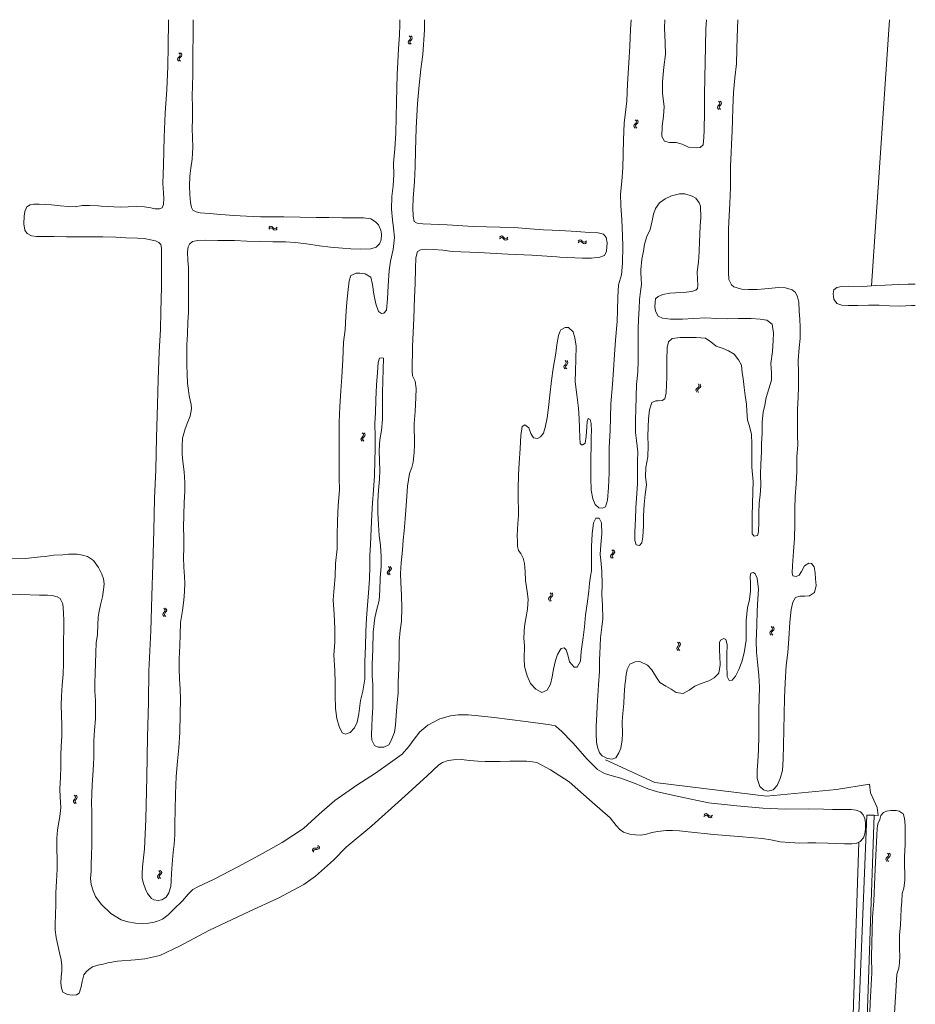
# Model space of a CAD drawing. Header units: metres. Extents: x 189705 to 199106, y 581686 to 588448.
# Tile 555 of 555: x 198838 to 199106, y 588153 to 588448. Entities that reach past the tile are written whole.
import ezdxf

# ---------------------------------------------------------------- set-up
doc = ezdxf.new("R2010")
doc.units = ezdxf.units.M
doc.layers.add('B-WA-OG-GBKN-G', color=7, linetype='Continuous', lineweight=18)

msp = doc.modelspace()

# ---------------------------------------------------------------- linework, layer by layer
at = {"layer": 'B-WA-OG-GBKN-G'}
for p, q in [((198954.523, 588441.409), (198954.626, 588441.732)), ((198954.638, 588441.103), (198954.523, 588441.409)), ((198954.626, 588441.732), (198954.882, 588442.047)), ((198954.91, 588440.799), (198954.638, 588441.103)), ((198955.127, 588442.993), (198954.855, 588443.299)), ((198954.882, 588442.047), (198955.139, 588442.364)), ((198955.023, 588441.422), (198955.122, 588441.733)), ((198955.137, 588441.114), (198955.023, 588441.422)), ((198955.122, 588441.733), (198955.379, 588442.058)), ((198955.242, 588442.677), (198955.127, 588442.993)), ((198955.407, 588440.808), (198955.137, 588441.114)), ((198955.139, 588442.364), (198955.242, 588442.677)), ((198955.623, 588443.002), (198955.352, 588443.308)), ((198955.379, 588442.058), (198955.638, 588442.373)), ((198955.741, 588442.686), (198955.623, 588443.002)), ((198955.638, 588442.373), (198955.741, 588442.686)), ((198886.055, 588437.914), (198885.787, 588438.223)), ((198886.552, 588437.917), (198886.284, 588438.226)), ((198885.432, 588436.337), (198885.539, 588436.658)), ((198885.544, 588436.03), (198885.432, 588436.337)), ((198885.539, 588436.658), (198885.8, 588436.971)), ((198885.812, 588435.723), (198885.544, 588436.03)), ((198885.8, 588436.971), (198886.06, 588437.285)), ((198885.933, 588436.344), (198886.035, 588436.654)), ((198886.043, 588436.035), (198885.933, 588436.344)), ((198886.035, 588436.654), (198886.296, 588436.976)), ((198886.309, 588435.726), (198886.043, 588436.035)), ((198886.167, 588437.597), (198886.055, 588437.914)), ((198886.06, 588437.285), (198886.167, 588437.597)), ((198886.296, 588436.976), (198886.559, 588437.288)), ((198886.665, 588437.6), (198886.552, 588437.917)), ((198886.559, 588437.288), (198886.665, 588437.6)), ((199047.82, 588423.505), (199047.55, 588423.811)), ((199047.934, 588423.188), (199047.82, 588423.505)), ((199048.317, 588423.511), (199048.047, 588423.818)), ((199048.433, 588423.194), (199048.317, 588423.511)), ((199047.208, 588421.923), (199047.313, 588422.245)), ((199047.322, 588421.617), (199047.208, 588421.923)), ((199047.313, 588422.245), (199047.571, 588422.56)), ((199047.593, 588421.312), (199047.322, 588421.617)), ((199047.571, 588422.56), (199047.83, 588422.876)), ((199047.709, 588421.934), (199047.809, 588422.244)), ((199047.821, 588421.625), (199047.709, 588421.934)), ((199047.809, 588422.244), (199048.068, 588422.568)), ((199048.089, 588421.318), (199047.821, 588421.625)), ((199047.83, 588422.876), (199047.934, 588423.188)), ((199048.068, 588422.568), (199048.328, 588422.882)), ((199048.328, 588422.882), (199048.433, 588423.194)), ((199022.799, 588417.918), (199022.533, 588418.229)), ((199022.909, 588417.6), (199022.799, 588417.918)), ((199022.8, 588417.289), (199022.909, 588417.6)), ((199023.296, 588417.919), (199023.029, 588418.229)), ((199023.407, 588417.6), (199023.296, 588417.919)), ((199023.299, 588417.29), (199023.407, 588417.6)), ((199022.166, 588416.345), (199022.275, 588416.666)), ((199022.276, 588416.037), (199022.166, 588416.345)), ((199022.275, 588416.666), (199022.538, 588416.977)), ((199022.543, 588415.729), (199022.276, 588416.037)), ((199022.538, 588416.977), (199022.8, 588417.289)), ((199022.667, 588416.349), (199022.771, 588416.658)), ((199022.775, 588416.039), (199022.667, 588416.349)), ((199022.771, 588416.658), (199023.034, 588416.979)), ((199023.039, 588415.729), (199022.775, 588416.039)), ((199023.034, 588416.979), (199023.299, 588417.29)), ((198912.734, 588385.974), (198913.041, 588386.241)), ((198912.736, 588385.477), (198913.045, 588385.742)), ((198913.041, 588386.241), (198913.349, 588386.352)), ((198913.045, 588385.742), (198913.355, 588385.851)), ((198913.349, 588386.352), (198913.67, 588386.244)), ((198913.355, 588385.851), (198913.664, 588385.748)), ((198913.664, 588385.748), (198913.985, 588385.486)), ((198913.67, 588386.244), (198913.982, 588385.982)), ((198913.982, 588385.982), (198914.295, 588385.721)), ((198913.985, 588385.486), (198914.297, 588385.222)), ((198914.295, 588385.721), (198914.606, 588385.613)), ((198914.297, 588385.222), (198914.608, 588385.115)), ((198914.606, 588385.613), (198914.924, 588385.724)), ((198914.608, 588385.115), (198914.926, 588385.227)), ((198914.924, 588385.724), (198915.234, 588385.991)), ((198914.926, 588385.227), (198915.235, 588385.494)), ((198981.848, 588383.018), (198982.154, 588383.288)), ((198981.854, 588382.522), (198982.161, 588382.789)), ((198982.154, 588383.288), (198982.461, 588383.402)), ((198982.161, 588382.789), (198982.47, 588382.901)), ((198982.461, 588383.402), (198982.783, 588383.296)), ((198982.47, 588382.901), (198982.78, 588382.8)), ((198982.78, 588382.8), (198983.104, 588382.54)), ((198982.783, 588383.296), (198983.096, 588383.037)), ((198983.096, 588383.037), (198983.412, 588382.778)), ((198983.104, 588382.54), (198983.417, 588382.279)), ((198983.412, 588382.778), (198983.724, 588382.673)), ((198983.417, 588382.279), (198983.729, 588382.174)), ((198983.724, 588382.673), (198984.041, 588382.786)), ((198983.729, 588382.174), (198984.046, 588382.29)), ((198984.041, 588382.786), (198984.348, 588383.056)), ((198984.046, 588382.29), (198984.354, 588382.559)), ((199005.425, 588381.832), (199005.721, 588382.112)), ((199005.721, 588382.112), (199006.024, 588382.235)), ((199006.024, 588382.235), (199006.35, 588382.14)), ((199006.35, 588382.14), (199006.671, 588381.891)), ((199007.623, 588381.67), (199007.922, 588381.95)), ((199005.446, 588381.336), (199005.745, 588381.613)), ((199005.745, 588381.613), (199006.05, 588381.735)), ((199006.05, 588381.735), (199006.363, 588381.644)), ((199006.363, 588381.644), (199006.695, 588381.395)), ((199006.671, 588381.891), (199006.995, 588381.642)), ((199006.695, 588381.395), (199007.017, 588381.144)), ((199006.995, 588381.642), (199007.31, 588381.547)), ((199007.017, 588381.144), (199007.332, 588381.049)), ((199007.31, 588381.547), (199007.623, 588381.67)), ((199007.332, 588381.049), (199007.645, 588381.174)), ((199007.645, 588381.174), (199007.943, 588381.454)), ((199001.275, 588344.535), (199001.168, 588344.224)), ((199001.168, 588344.224), (199001.28, 588343.906)), ((199001.539, 588344.847), (199001.275, 588344.535)), ((199001.28, 588343.906), (199001.547, 588343.597)), ((199001.531, 588346.097), (199001.796, 588345.787)), ((199001.801, 588345.168), (199001.539, 588344.847)), ((199001.774, 588344.537), (199001.667, 588344.226)), ((199001.667, 588344.226), (199001.777, 588343.908)), ((199002.036, 588344.85), (199001.774, 588344.537)), ((199001.777, 588343.908), (199002.044, 588343.598)), ((199001.796, 588345.787), (199001.905, 588345.477)), ((199001.905, 588345.477), (199001.801, 588345.168)), ((199002.027, 588346.098), (199002.295, 588345.79)), ((199002.298, 588345.162), (199002.036, 588344.85)), ((199002.295, 588345.79), (199002.406, 588345.483)), ((199002.406, 588345.483), (199002.298, 588345.162)), ((199041.227, 588337.88), (199040.915, 588337.617)), ((199041.54, 588338.152), (199041.227, 588337.88)), ((199041.717, 588337.799), (199041.406, 588337.534)), ((199041.43, 588339.113), (199041.639, 588338.763)), ((199041.694, 588338.44), (199041.54, 588338.152)), ((199041.639, 588338.763), (199041.694, 588338.44)), ((199042.028, 588338.062), (199041.717, 588337.799)), ((199041.919, 588339.031), (199042.131, 588338.683)), ((199042.188, 588338.36), (199042.028, 588338.062)), ((199042.131, 588338.683), (199042.188, 588338.36)), ((199040.915, 588337.617), (199040.756, 588337.329)), ((199040.756, 588337.329), (199040.813, 588336.996)), ((199040.813, 588336.996), (199041.024, 588336.646)), ((199041.406, 588337.534), (199041.248, 588337.246)), ((199041.248, 588337.246), (199041.303, 588336.914)), ((199041.303, 588336.914), (199041.514, 588336.564)), ((198940.745, 588323.186), (198940.482, 588322.875)), ((198940.738, 588324.436), (198941.003, 588324.126)), ((198941.008, 588323.507), (198940.745, 588323.186)), ((198941.242, 588323.189), (198940.98, 588322.876)), ((198941.003, 588324.126), (198941.111, 588323.816)), ((198941.111, 588323.816), (198941.008, 588323.507)), ((198941.234, 588324.437), (198941.501, 588324.129)), ((198941.504, 588323.5), (198941.242, 588323.189)), ((198941.501, 588324.129), (198941.612, 588323.821)), ((198941.612, 588323.821), (198941.504, 588323.5)), ((198940.482, 588322.875), (198940.374, 588322.563)), ((198940.374, 588322.563), (198940.486, 588322.245)), ((198940.486, 588322.245), (198940.753, 588321.936)), ((198940.98, 588322.876), (198940.873, 588322.565)), ((198940.873, 588322.565), (198940.983, 588322.247)), ((198940.983, 588322.247), (198941.25, 588321.937)), ((199015.117, 588287.502), (199015.237, 588287.819)), ((199015.237, 588287.819), (199015.51, 588288.12)), ((199015.51, 588288.12), (199015.783, 588288.424)), ((199015.803, 588289.053), (199015.548, 588289.372)), ((199015.618, 588287.489), (199015.733, 588287.794)), ((199015.733, 588287.794), (199016.006, 588288.106)), ((199015.783, 588288.424), (199015.902, 588288.731)), ((199015.902, 588288.731), (199015.803, 588289.053)), ((199016.006, 588288.106), (199016.281, 588288.407)), ((199016.299, 588289.036), (199016.044, 588289.355)), ((199016.281, 588288.407), (199016.4, 588288.714)), ((199016.4, 588288.714), (199016.299, 588289.036)), ((199015.217, 588287.19), (199015.117, 588287.502)), ((199015.472, 588286.873), (199015.217, 588287.19)), ((199015.715, 588287.175), (199015.618, 588287.489)), ((199015.969, 588286.856), (199015.715, 588287.175)), ((198948.267, 588282.524), (198948.37, 588282.847)), ((198948.383, 588282.218), (198948.267, 588282.524)), ((198948.37, 588282.847), (198948.626, 588283.163)), ((198948.655, 588281.915), (198948.383, 588282.218)), ((198948.869, 588284.109), (198948.597, 588284.414)), ((198948.626, 588283.163), (198948.883, 588283.48)), ((198948.768, 588282.538), (198948.866, 588282.849)), ((198948.881, 588282.23), (198948.768, 588282.538)), ((198948.866, 588282.849), (198949.123, 588283.174)), ((198948.985, 588283.793), (198948.869, 588284.109)), ((198949.152, 588281.925), (198948.881, 588282.23)), ((198948.883, 588283.48), (198948.985, 588283.793)), ((198949.366, 588284.119), (198949.094, 588284.424)), ((198949.123, 588283.174), (198949.381, 588283.49)), ((198949.484, 588283.803), (198949.366, 588284.119)), ((198949.381, 588283.49), (198949.484, 588283.803)), ((198997.27, 588276.225), (198997.021, 588276.55)), ((198997.237, 588275.597), (198997.362, 588275.902)), ((198997.362, 588275.902), (198997.27, 588276.225)), ((198997.766, 588276.199), (198997.517, 588276.523)), ((198997.735, 588275.57), (198997.86, 588275.875)), ((198997.86, 588275.875), (198997.766, 588276.199)), ((198996.552, 588274.689), (198996.678, 588275.003)), ((198996.646, 588274.375), (198996.552, 588274.689)), ((198996.895, 588274.053), (198996.646, 588274.375)), ((198996.678, 588275.003), (198996.958, 588275.299)), ((198996.958, 588275.299), (198997.237, 588275.597)), ((198997.053, 588274.666), (198997.174, 588274.968)), ((198997.144, 588274.35), (198997.053, 588274.666)), ((198997.391, 588274.026), (198997.144, 588274.35)), ((198997.174, 588274.968), (198997.454, 588275.274)), ((198997.454, 588275.274), (198997.735, 588275.57)), ((198880.964, 588270.031), (198881.063, 588270.355)), ((198881.082, 588269.726), (198880.964, 588270.031)), ((198881.063, 588270.355), (198881.317, 588270.673)), ((198881.552, 588271.621), (198881.277, 588271.924)), ((198881.317, 588270.673), (198881.571, 588270.993)), ((198881.464, 588270.049), (198881.56, 588270.361)), ((198881.581, 588269.742), (198881.464, 588270.049)), ((198881.67, 588271.306), (198881.552, 588271.621)), ((198881.56, 588270.361), (198881.814, 588270.689)), ((198881.571, 588270.993), (198881.67, 588271.306)), ((198882.048, 588271.635), (198881.774, 588271.938)), ((198881.814, 588270.689), (198882.069, 588271.007)), ((198882.169, 588271.32), (198882.048, 588271.635)), ((198882.069, 588271.007), (198882.169, 588271.32)), ((198881.357, 588269.425), (198881.082, 588269.726)), ((198881.854, 588269.439), (198881.581, 588269.742)), ((199062.915, 588264.505), (199063.024, 588264.826)), ((199063.025, 588264.197), (199062.915, 588264.505)), ((199063.024, 588264.826), (199063.287, 588265.137)), ((199063.292, 588263.889), (199063.025, 588264.197)), ((199063.548, 588266.078), (199063.282, 588266.389)), ((199063.287, 588265.137), (199063.549, 588265.449)), ((199063.416, 588264.509), (199063.52, 588264.818)), ((199063.524, 588264.199), (199063.416, 588264.509)), ((199063.52, 588264.818), (199063.783, 588265.139)), ((199063.788, 588263.889), (199063.524, 588264.199)), ((199063.658, 588265.76), (199063.548, 588266.078)), ((199063.549, 588265.449), (199063.658, 588265.76)), ((199064.045, 588266.079), (199063.778, 588266.389)), ((199063.783, 588265.139), (199064.048, 588265.45)), ((199064.156, 588265.76), (199064.045, 588266.079)), ((199064.048, 588265.45), (199064.156, 588265.76)), ((199035.499, 588261.444), (199035.205, 588261.728)), ((199035.638, 588261.138), (199035.499, 588261.444)), ((199035.559, 588260.818), (199035.638, 588261.138)), ((199035.993, 588261.491), (199035.699, 588261.775)), ((199036.134, 588261.184), (199035.993, 588261.491)), ((199036.056, 588260.865), (199036.134, 588261.184)), ((199035.016, 588259.819), (199035.095, 588260.148)), ((199035.155, 588259.522), (199035.016, 588259.819)), ((199035.095, 588260.148), (199035.327, 588260.482)), ((199035.449, 588259.24), (199035.155, 588259.522)), ((199035.327, 588260.482), (199035.559, 588260.818)), ((199035.515, 588259.87), (199035.589, 588260.187)), ((199035.651, 588259.571), (199035.515, 588259.87)), ((199035.589, 588260.187), (199035.821, 588260.531)), ((199035.943, 588259.287), (199035.651, 588259.571)), ((199035.821, 588260.531), (199036.056, 588260.865)), ((198854.189, 588214.012), (198854.285, 588214.337)), ((198854.31, 588213.708), (198854.189, 588214.012)), ((198854.285, 588214.337), (198854.536, 588214.657)), ((198854.761, 588215.608), (198854.483, 588215.908)), ((198854.536, 588214.657), (198854.786, 588214.98)), ((198854.689, 588214.035), (198854.781, 588214.348)), ((198854.809, 588213.729), (198854.689, 588214.035)), ((198854.883, 588215.294), (198854.761, 588215.608)), ((198854.781, 588214.348), (198855.032, 588214.678)), ((198854.786, 588214.98), (198854.883, 588215.294)), ((198855.257, 588215.627), (198854.979, 588215.927)), ((198855.032, 588214.678), (198855.285, 588214.999)), ((198855.381, 588215.313), (198855.257, 588215.627)), ((198855.285, 588214.999), (198855.381, 588215.313)), ((198854.588, 588213.41), (198854.31, 588213.708)), ((198855.085, 588213.429), (198854.809, 588213.729)), ((199043.134, 588209.573), (199043.459, 588209.818)), ((199043.164, 588210.069), (199043.488, 588210.316)), ((199043.459, 588209.818), (199043.776, 588209.906)), ((199043.488, 588210.316), (199043.802, 588210.407)), ((199043.776, 588209.906), (199044.078, 588209.784)), ((199043.802, 588210.407), (199044.116, 588210.278)), ((199044.078, 588209.784), (199044.382, 588209.501)), ((199044.116, 588210.278), (199044.41, 588209.997)), ((199044.382, 588209.501), (199044.676, 588209.218)), ((199044.41, 588209.997), (199044.706, 588209.716)), ((199044.676, 588209.218), (199044.979, 588209.091)), ((199044.706, 588209.716), (199045.01, 588209.589)), ((199044.979, 588209.091), (199045.304, 588209.183)), ((199045.01, 588209.589), (199045.334, 588209.679)), ((199045.304, 588209.183), (199045.63, 588209.43)), ((199045.334, 588209.679), (199045.66, 588209.926)), ((198925.809, 588199.174), (198925.844, 588199.58)), ((198925.844, 588199.58), (198925.989, 588199.873)), ((198925.989, 588199.873), (198926.295, 588200.019)), ((198926.155, 588198.818), (198926.193, 588199.223)), ((198926.193, 588199.223), (198926.34, 588199.517)), ((198926.295, 588200.019), (198926.701, 588200.047)), ((198926.34, 588199.517), (198926.635, 588199.657)), ((198926.635, 588199.657), (198927.048, 588199.691)), ((198926.701, 588200.047), (198927.108, 588200.076)), ((198927.048, 588199.691), (198927.455, 588199.718)), ((198927.108, 588200.076), (198927.407, 588200.214)), ((198927.407, 588200.214), (198927.559, 588200.515)), ((198927.455, 588199.718), (198927.754, 588199.857)), ((198927.559, 588200.515), (198927.596, 588200.922)), ((198927.754, 588199.857), (198927.905, 588200.158)), ((198927.905, 588200.158), (198927.942, 588200.565)), ((199097.763, 588197.042), (199097.628, 588196.742)), ((199097.628, 588196.742), (199097.712, 588196.415)), ((199097.712, 588196.415), (199097.95, 588196.083)), ((199098.053, 588197.329), (199097.763, 588197.042)), ((199098.343, 588197.626), (199098.053, 588197.329)), ((199098.26, 588196.999), (199098.125, 588196.699)), ((199098.125, 588196.699), (199098.206, 588196.372)), ((199098.157, 588198.574), (199098.393, 588198.243)), ((199098.206, 588196.372), (199098.445, 588196.04)), ((199098.548, 588197.288), (199098.26, 588196.999)), ((199098.474, 588197.924), (199098.343, 588197.626)), ((199098.393, 588198.243), (199098.474, 588197.924)), ((199098.837, 588197.575), (199098.548, 588197.288)), ((199098.651, 588198.532), (199098.89, 588198.201)), ((199098.973, 588197.885), (199098.837, 588197.575)), ((199098.89, 588198.201), (199098.973, 588197.885)), ((198880.054, 588193.097), (198879.782, 588193.402)), ((198880.551, 588193.107), (198880.279, 588193.412)), ((198879.454, 588191.511), (198879.556, 588191.834)), ((198879.57, 588191.205), (198879.454, 588191.511)), ((198879.556, 588191.834), (198879.812, 588192.15)), ((198879.843, 588190.903), (198879.57, 588191.205)), ((198879.812, 588192.15), (198880.069, 588192.468)), ((198879.955, 588191.525), (198880.053, 588191.836)), ((198880.069, 588191.218), (198879.955, 588191.525)), ((198880.053, 588191.836), (198880.309, 588192.162)), ((198880.171, 588192.781), (198880.054, 588193.097)), ((198880.069, 588192.468), (198880.171, 588192.781)), ((198880.339, 588190.913), (198880.069, 588191.218)), ((198880.309, 588192.162), (198880.567, 588192.478)), ((198880.669, 588192.791), (198880.551, 588193.107)), ((198880.567, 588192.478), (198880.669, 588192.791))]:
    msp.add_line(p, q, dxfattribs=at)
at = {"layer": 'B-WA-OG-GBKN-G', "flags": 128}
for points in [[(198882.732, 588448.172), (198882.715, 588447.596), (198882.643, 588440.372), (198882.535, 588434.109), (198882.161, 588427.306), (198881.664, 588420.187), (198881.391, 588413.023), (198881.211, 588404.659), (198880.99, 588399.067), (198881.179, 588396.295), (198881.347, 588394.619), (198881.231, 588392.796), (198880.769, 588391.799), (198880.027, 588391.486), (198878.719, 588391.497), (198877.406, 588391.837), (198875.525, 588392.147), (198872.98, 588392.196), (198870.634, 588392.108), (198868.243, 588391.982), (198866.278, 588392.112), (198864.32, 588392.248)], [(198946.383, 588382.25), (198946.48, 588383.925), (198946.343, 588385.111), (198945.634, 588386.712), (198944.729, 588387.669), (198943.301, 588388.5), (198941.092, 588388.792), (198937.845, 588388.868), (198934.835, 588388.854), (198930.782, 588388.908), (198926.942, 588388.974), (198922.187, 588389.038), (198917.302, 588389.108), (198913.52, 588389.09), (198910.304, 588389.134), (198906.117, 588389.331), (198902.277, 588389.519), (198898.373, 588389.856), (198894.849, 588390.147), (198892.234, 588390.331), (198890.978, 588390.593), (198890.014, 588391.093), (198889.546, 588391.92), (198889.262, 588393.448), (198889.059, 588395.865), (198889.036, 588398.43), (198889.131, 588401.304), (198889.437, 588403.732), (198889.827, 588406.405), (198889.95, 588409.961), (198889.909, 588412.797), (198889.791, 588415.549), (198889.854, 588418.455), (198889.854, 588421.98), (198889.841, 588425.376), (198889.879, 588428.391), (198889.975, 588431.735), (198890.027, 588435.079), (198890.029, 588439.03), (198890.075, 588442.677), (198890.09, 588446.711), (198890.121, 588448.172)], [(198944.841, 588363.066), (198945.58, 588360.782), (198946.512, 588360.218), (198947.228, 588360.286), (198948.043, 588361.192), (198948.372, 588364.58), (198948.509, 588368.452), (198948.861, 588373.013), (198949.233, 588375.866), (198950.039, 588379.349), (198950.394, 588382.989), (198950.076, 588385.709), (198949.776, 588388.211), (198949.537, 588391.446), (198949.597, 588395.177), (198949.989, 588398.404), (198950.266, 588401.741), (198950.17, 588405.215), (198950.482, 588409.473), (198950.771, 588414.227), (198950.899, 588418.938), (198950.981, 588423.603), (198951.125, 588427.668), (198951.186, 588431.74), (198951.406, 588435.484), (198951.628, 588439.504), (198951.934, 588443.646), (198952.003, 588446.603), (198951.976, 588448.172)], [(198959.399, 588448.172), (198959.401, 588445.113), (198958.897, 588437.781), (198958.313, 588433.344), (198957.811, 588428.525), (198957.32, 588423.076)], [(199021.359, 588448.172), (199021.102, 588445.225), (199020.916, 588440.29), (199020.658, 588435.233), (199020.267, 588428.913), (199020.074, 588423.887), (199019.59, 588420.461), (199019.268, 588417.156), (199019.037, 588412.208), (199018.949, 588407.872), (199018.844, 588403.774), (199018.525, 588399.78), (199018.131, 588395.934), (199018.201, 588392.487), (199018.501, 588388.187), (199018.76, 588383.579), (199018.793, 588380.267), (199018.741, 588375.279), (199018.406, 588371.73), (199017.583, 588368.782), (199017.324, 588365.097), (199017.231, 588361.199), (199017.115, 588357.777), (199016.675, 588352.199)], [(199034.853, 588411.368), (199032.843, 588411.434), (199031.304, 588411.768), (199030.511, 588413.234), (199030.593, 588416.295), (199030.972, 588419.232), (199031.228, 588422.13), (199030.708, 588426.037), (199030.747, 588429.569), (199031.125, 588433.943), (199031.648, 588437.736), (199031.526, 588441.274), (199031.279, 588445.779), (199031.469, 588448.172)], [(199043.947, 588448.172), (199043.708, 588445.403), (199043.592, 588440.171), (199043.49, 588435.461), (199043.44, 588430.764), (199043.343, 588425.744), (199043.336, 588420.48), (199043.252, 588415.196), (199043.14, 588412.902), (199042.919, 588410.693), (199041.962, 588409.943), (199040.795, 588409.838), (199038.56, 588409.949), (199036.63, 588410.891), (199034.853, 588411.368)], [(199071.642, 588360.83), (199071.556, 588363.543), (199071.163, 588365.13), (199070.536, 588366.473), (199069.624, 588367.224), (199067.545, 588367.857), (199065.4, 588367.923), (199062.628, 588367.656), (199059.076, 588367.361), (199056.473, 588367.332), (199054.366, 588367.475), (199052.139, 588368.173), (199051.387, 588368.717), (199050.562, 588370.312), (199050.467, 588372.478), (199050.488, 588374.572), (199050.485, 588377.298), (199050.494, 588381.351), (199050.53, 588385.501), (199050.667, 588389.437), (199050.913, 588393.096), (199051.054, 588397.955), (199051.118, 588401.273), (199051.13, 588404.373), (199051.345, 588408.296), (199051.4, 588410.899), (199051.64, 588414.816), (199051.723, 588418.07), (199051.769, 588421.711), (199051.955, 588426.317), (199052.39, 588430.736), (199052.857, 588434.968), (199053.009, 588439.24), (199053.139, 588442.951), (199053.268, 588448.035), (199053.276, 588448.172)], [(199093.308, 588368.451), (199098.717, 588448.172)], [(198957.32, 588423.076), (198956.885, 588415.661), (198956.693, 588409.024), (198956.642, 588404.095), (198956.438, 588399.739), (198956, 588394.753), (198955.931, 588391.828), (198956.038, 588389.379), (198956.296, 588387.715), (198957.247, 588387.19), (198958.955, 588387.067), (198966.183, 588386.737), (198973.979, 588386.282), (198982.007, 588386.013), (198986.285, 588385.913), (198991.078, 588385.585), (198995.021, 588385.235), (198997.688, 588385.109), (199000, 588384.989)], [(199024.995, 588378.851), (199025.351, 588380.938), (199026.069, 588383.261), (199027.037, 588385.294), (199027.607, 588387.908), (199027.983, 588389.955), (199028.659, 588391.577), (199029.838, 588393.364), (199031.48, 588394.524), (199033.455, 588395.438), (199035.803, 588396.009), (199037.446, 588396.041), (199039.621, 588395.324), (199040.676, 588394.759), (199041.702, 588393.364), (199042.065, 588392.312), (199042.174, 588388.845), (199042.024, 588386.583), (199041.891, 588383.845), (199041.78, 588381.751), (199041.684, 588378.697), (199041.537, 588375.521), (199041.146, 588372.642), (199041.253, 588370.431), (199041.343, 588368.614), (199041.23, 588367.661), (199040.667, 588367.134), (199039.513, 588366.81), (199037.03, 588366.452), (199034.614, 588366.384), (199032.873, 588366.23), (199030.855, 588365.844), (199029.416, 588365.302), (199028.652, 588364.538), (199028.386, 588362.284), (199028.581, 588360.872), (199029.451, 588359.412), (199030.738, 588358.737), (199033.082, 588358.47), (199036.736, 588358.508), (199039.978, 588358.728), (199043.729, 588358.9), (199047.034, 588358.72), (199050.069, 588358.541), (199053.4, 588358.631), (199057.286, 588358.649), (199059.998, 588358.49), (199062.001, 588358.212), (199063.556, 588356.969), (199063.965, 588354.319)], [(198856.871, 588392.476), (198854.718, 588392.136), (198852.617, 588392.241), (198850.356, 588392.404), (198847.638, 588392.718), (198845.944, 588392.853), (198843.921, 588392.912), (198842.336, 588392.931), (198841.285, 588392.768), (198840.251, 588392.076), (198839.698, 588390.757), (198839.409, 588389.34), (198839.31, 588387.066), (198839.651, 588385.176), (198840.382, 588384.123), (198841.603, 588383.442), (198843.168, 588383.191), (198845.056, 588383.197), (198848.446, 588383.216), (198852.171, 588383.189), (198855.966, 588383.117), (198859.439, 588383.129), (198863.073, 588383.096), (198866.881, 588383.004), (198869.903, 588382.877), (198873.382, 588382.728), (198875.457, 588382.591), (198878.85, 588381.947), (198879.828, 588381.421), (198880.38, 588380.846), (198880.639, 588379.698), (198880.598, 588377.417), (198880.557, 588368.131), (198880.374, 588360.76), (198880.27, 588355.418), (198879.941, 588348.731), (198879.613, 588340.374), (198879.456, 588332.971), (198879.147, 588323.003), (198878.911, 588313.351), (198878.486, 588304.885), (198878.287, 588295.059), (198877.991, 588285.027), (198877.723, 588275.665), (198877.4, 588265.105), (198876.826, 588253.192), (198876.687, 588243.765), (198876.389, 588233.308), (198876.195, 588221.368), (198875.864, 588208.778)], [(198864.32, 588392.248), (198862.554, 588392.351), (198861.659, 588392.445), (198858.991, 588392.494), (198856.871, 588392.476)], [(199000, 588384.989), (199005.065, 588384.727), (199008.769, 588384.487), (199011.41, 588384.296), (199013.065, 588383.955), (199013.796, 588382.947), (199014.125, 588381.341), (199013.987, 588378.854), (199013.305, 588377.504), (199011.924, 588377.013), (199009.448, 588376.732), (199006.761, 588376.704), (199000, 588377.053)], [(198887.573, 588307.01), (198887.634, 588309.568), (198887.408, 588312.758), (198887.04, 588315.833), (198886.79, 588318.07), (198886.825, 588320.487), (198886.938, 588322.89), (198887.696, 588325.651), (198888.477, 588327.704), (198889.192, 588329.402), (198889.562, 588331.656), (198889.489, 588332.887), (198888.9, 588335.493), (198888.648, 588337.079), (198888.443, 588339.181), (198888.28, 588342.12), (198888.239, 588344.672), (198888.186, 588347.862), (198888.23, 588350.832), (198888.364, 588354.008), (198888.533, 588357.552), (198888.654, 588360.58), (198888.698, 588363.763), (198888.693, 588367.655), (198888.688, 588371.206), (198888.659, 588373.913), (198888.513, 588376.059), (198888.413, 588378.63), (198888.638, 588380.112), (198889.002, 588380.954), (198889.849, 588381.699), (198891.506, 588382.06), (198893.749, 588382.096), (198897.486, 588382.082), (198902.493, 588382.05), (198906.185, 588381.856), (198910.012, 588381.731), (198913.936, 588381.646), (198917.777, 588381.631), (198920.637, 588381.453), (198924.083, 588381.059), (198927.921, 588380.484), (198931.257, 588380.001), (198934.826, 588379.697), (198937.339, 588379.572), (198940.374, 588379.476), (198943.377, 588379.581), (198944.899, 588380.007), (198945.954, 588381.066), (198946.383, 588382.25)], [(199000, 588377.053), (198999.088, 588377.1), (198991.602, 588377.657), (198984.425, 588377.981), (198975.547, 588378.414), (198967.745, 588378.747), (198964.949, 588379.119), (198962.005, 588379.355), (198959.654, 588379.48), (198958.165, 588379.273), (198957.286, 588378.768), (198956.789, 588376.894), (198956.693, 588373.679), (198956.592, 588369.117), (198956.454, 588364.936), (198956.205, 588358.725), (198955.831, 588350.252), (198955.674, 588343.042), (198955.849, 588341.489), (198956.616, 588339.958), (198956.872, 588337.67), (198956.765, 588335.067)], [(199023.428, 588349.827), (199023.414, 588352.837), (199023.476, 588355.575), (199023.539, 588358.513), (199023.757, 588361.528), (199023.871, 588364.382), (199024.163, 588366.72), (199024.39, 588368.84), (199024.287, 588370.631), (199024.23, 588372.371), (199024.246, 588373.286), (199024.567, 588376.43), (199024.995, 588378.851)], [(198940.913, 588247.045), (198940.277, 588244.238), (198939.727, 588240.329), (198939.254, 588237.83), (198938.41, 588236.075), (198937.116, 588234.707), (198935.786, 588234.222), (198934.756, 588234.542), (198933.823, 588236.459), (198933.168, 588238.885), (198932.703, 588241.883), (198932.647, 588245.904), (198932.636, 588249.532), (198932.508, 588253.231), (198932.28, 588257.807), (198932.521, 588261.737), (198932.575, 588265.797), (198932.295, 588270.102), (198932.054, 588274.395), (198932.351, 588278.022), (198932.596, 588281.449), (198932.74, 588285.315), (198933.207, 588289.721), (198933.248, 588293.671), (198933.355, 588298.033), (198933.502, 588302.71), (198933.919, 588307.323), (198933.888, 588310.912), (198933.791, 588314.308), (198933.825, 588318.258), (198933.854, 588322.369), (198933.861, 588327.512), (198934.053, 588332.292), (198934.387, 588337.034), (198934.609, 588341.221), (198934.892, 588346.253), (198935.138, 588351.568), (198935.629, 588355.336), (198935.883, 588359.479), (198936.118, 588363.557), (198936.506, 588367.389), (198936.877, 588369.978), (198937.36, 588371.549), (198938.896, 588372.22), (198940.076, 588372.286), (198941.634, 588372.068), (198943.28, 588371.024), (198943.864, 588368.869), (198944.227, 588365.949), (198944.841, 588363.066)], [(199106.475, 588362.558), (199105.376, 588362.525), (199101.922, 588362.416), (199098.771, 588362.467), (199095.621, 588362.653), (199092.457, 588362.697), (199089.26, 588362.548), (199086.309, 588362.572), (199084.454, 588362.721), (199082.993, 588363.178), (199082.037, 588364.451), (199081.85, 588366.075), (199082.093, 588367.221), (199082.927, 588367.946), (199084.391, 588368.25), (199086.537, 588368.319), (199090.706, 588368.284), (199093.308, 588368.451)], [(199093.308, 588368.451), (199094.677, 588368.539), (199097.487, 588368.651), (199101.438, 588368.9), (199104.286, 588368.922), (199106.475, 588368.917)], [(199066.959, 588230.919), (199067.028, 588235.449), (199067.181, 588240.075), (199067.29, 588245.043), (199067.494, 588249.54), (199067.797, 588254.713), (199068.25, 588258.649), (199068.537, 588262.778), (199068.845, 588267.694), (199069.234, 588271.533), (199069.751, 588273.767), (199070.568, 588275.117), (199071.91, 588275.499), (199073.367, 588275.519), (199074.817, 588275.649), (199076.277, 588276.597), (199076.73, 588278.728), (199076.595, 588280.7), (199076.512, 588282.518), (199076.139, 588284.266), (199075.369, 588285.255), (199074.538, 588285.399), (199073.298, 588284.579), (199072.344, 588282.901), (199071.702, 588281.782), (199070.799, 588281.393), (199069.775, 588281.648), (199069.617, 588282.473), (199069.677, 588284.729), (199069.996, 588288.948), (199070.23, 588292.756), (199070.343, 588297.092), (199070.399, 588301.725), (199070.51, 588305.417), (199070.788, 588309.185), (199070.951, 588312.832), (199071, 588317.368), (199071.264, 588320.731), (199071.146, 588323.664), (199071.14, 588326.937), (199071.124, 588331.39), (199071.37, 588335.101), (199071.511, 588338.258), (199071.43, 588342.376), (199071.387, 588346.113), (199071.626, 588349.85), (199071.979, 588352.703), (199071.973, 588356.202), (199071.891, 588358.393), (199071.642, 588360.83)], [(199016.675, 588352.199), (199016.337, 588347.94), (199016.068, 588343.295), (199015.722, 588338.921), (199015.275, 588333.149), (199015.111, 588329.013), (199015.058, 588325.095), (199014.787, 588320.089), (199014.79, 588315.662), (199014.7, 588312.434), (199014.561, 588308.04), (199014.231, 588304.246), (199013.656, 588302.244), (199012.74, 588301.906), (199011.599, 588301.942), (199010.585, 588302.971), (199009.805, 588304.669), (199009.3, 588307.242), (199009.204, 588310.889), (199009.247, 588313.86), (199009.298, 588316.946), (199009.311, 588320.439), (199009.342, 588323.429), (199009.399, 588324.852), (199009.35, 588327.185), (199009.045, 588328.404), (199008.473, 588328.697), (199008.135, 588327.88), (199008.044, 588326.198), (199007.84, 588323.363), (199007.53, 588321.328), (199006.871, 588320.841), (199006.49, 588320.875), (199006.066, 588321.205), (199005.977, 588323.023), (199005.897, 588325.826), (199005.734, 588328.778), (199005.533, 588331.801), (199005.078, 588335.83), (199004.558, 588339.711), (199004.667, 588342.965), (199004.796, 588346.412), (199004.805, 588350.349), (199004.479, 588352.864), (199003.964, 588354.683), (199002.597, 588355.938), (199001.508, 588356.007), (199000.236, 588355.283), (199000, 588354.72)], [(199000, 588354.72), (198999.54, 588353.623), (198999.104, 588350.783)], [(199045.171, 588351.665), (199043.635, 588352.753), (199040.8, 588352.977), (199038.5, 588352.985), (199036.006, 588352.975), (199033.614, 588352.662), (199032.554, 588351.668), (199032.167, 588349.949), (199031.991, 588346.076), (199031.972, 588341.218), (199031.858, 588336.43), (199031.451, 588334.621), (199030.611, 588334.102), (199029.38, 588334.049), (199028.742, 588333.981), (199027.548, 588333.502), (199026.78, 588331.372), (199026.563, 588328.608), (199026.286, 588323.564), (199026.378, 588320.496), (199026.352, 588317.268), (199025.708, 588314.023), (199025.666, 588311.323), (199025.895, 588308.873), (199025.568, 588305.949), (199025.267, 588302.96), (199025.022, 588299.552), (199025.075, 588296.575), (199024.863, 588293.334), (199024.482, 588291.512), (199023.86, 588290.651), (199022.849, 588290.893), (199022.468, 588292.216), (199022.433, 588294.781), (199022.608, 588298.646), (199022.744, 588302.016), (199022.998, 588306.242), (199023.235, 588309.225), (199023.204, 588312.962), (199023.248, 588315.933), (199023.349, 588318.768), (199022.891, 588322.114), (199022.591, 588324.532), (199022.663, 588328.34), (199022.753, 588331.568), (199022.87, 588335.176), (199022.917, 588338.958), (199023.304, 588342.559), (199023.44, 588346.07), (199023.428, 588349.827)], [(199063.965, 588354.319), (199063.885, 588352.064), (199063.667, 588348.81), (199063.195, 588345.158), (199063.404, 588342.432), (199063.363, 588340.164), (199062.613, 588337.634), (199061.758, 588334.976), (199061.389, 588332.742), (199060.897, 588330.61), (199060.635, 588327.77), (199060.597, 588324.413), (199060.371, 588321.101), (199060.382, 588318.736), (199060.175, 588315.096), (199060.118, 588312.016), (199060.215, 588308.729), (199059.939, 588305.741), (199059.673, 588303.493), (199059.603, 588300.258), (199059.541, 588297.752), (199059.498, 588294.755), (199059.172, 588293.719), (199058.165, 588293.465), (199057.627, 588294.221), (199057.558, 588296.509), (199057.635, 588299.821), (199057.706, 588303.101), (199057.797, 588306.722), (199057.841, 588309.911), (199057.49, 588314.114), (199057.455, 588316.608), (199057.497, 588319.398), (199057.44, 588321.151), (199057.431, 588323.896), (199056.777, 588326.476), (199056.23, 588328.25), (199056.021, 588330.951), (199055.88, 588333.04), (199055.497, 588335.657), (199055.216, 588338.043), (199054.904, 588340.686), (199054.576, 588342.362), (199054.417, 588344.67), (199053.534, 588346.349), (199052.2, 588348.023), (199050.471, 588349.035), (199048.888, 588349.692), (199046.764, 588350.357), (199045.171, 588351.665)], [(198999.104, 588350.783), (198998.804, 588348.336), (198997.93, 588343.732), (198997.478, 588340.157), (198996.958, 588335.681), (198996.558, 588332.009), (198996.198, 588328.892), (198995.575, 588326.059), (198995.021, 588324.334), (198994.172, 588323.216), (198993.23, 588322.788), (198992.025, 588322.973), (198991.289, 588324.264), (198990.696, 588325.916), (198989.475, 588326.816), (198988.707, 588326.375), (198988.226, 588323.657), (198988.069, 588319.727), (198987.789, 588315.359), (198987.589, 588311.925), (198987.488, 588307.447), (198987.507, 588304.174), (198987.588, 588301.731), (198987.555, 588299.695), (198987.397, 588297.26), (198987.216, 588293.671), (198987.235, 588291.893), (198987.261, 588290.346), (198987.573, 588289.223), (198988.265, 588288.261), (198988.924, 588286.899), (198989.349, 588285.305), (198989.54, 588282.882), (198989.671, 588280.188), (198990.175, 588276.951), (198990.501, 588274.578), (198990.245, 588271.654), (198989.796, 588268.859), (198989.407, 588266.54), (198989.181, 588263.068), (198989.365, 588260.567), (198989.318, 588256.714), (198989.38, 588254.413), (198990.143, 588251.62), (198991.133, 588249.412), (198992.789, 588247.64), (198994.602, 588246.699), (198996.158, 588247.363), (198997.118, 588249.151), (198997.649, 588251.411)], [(198946.042, 588277.357), (198946.171, 588280.817), (198946.398, 588284.554), (198946.46, 588287.402), (198946.222, 588290.702), (198945.833, 588293.7), (198945.588, 588296.846), (198945.447, 588300.609), (198945.44, 588303.825), (198945.608, 588307.31), (198945.943, 588310.602), (198945.991, 588313.186), (198945.905, 588315.918), (198945.802, 588319.224), (198946.065, 588322.304), (198946.533, 588325.163), (198946.785, 588328.539), (198946.811, 588332.044), (198946.815, 588336.413), (198946.938, 588339.963), (198947.035, 588343.423), (198947.099, 588346.812), (198946.539, 588346.911), (198945.9, 588346.772), (198945.515, 588345.53), (198945.317, 588342.553), (198945.026, 588338.81), (198944.796, 588334.313), (198944.685, 588330.467), (198944.525, 588327.368), (198944.624, 588323.102), (198944.669, 588319.474), (198944.534, 588316.181), (198944.413, 588311.607), (198944.12, 588307.31), (198943.847, 588303.515), (198943.602, 588300.004), (198943.418, 588295.694), (198943.207, 588291.016), (198942.988, 588287.692), (198942.982, 588284.522), (198942.929, 588280.636), (198942.675, 588276.545), (198942.358, 588272.835), (198942.059, 588268.892), (198941.863, 588264.821), (198941.738, 588260.594), (198941.52, 588255.903), (198941.481, 588250.626), (198940.913, 588247.045)], [(198956.765, 588335.067), (198956.582, 588330.866), (198956.323, 588327.194), (198956.364, 588320.963), (198956.329, 588318.585), (198955.995, 588315.68), (198955.615, 588314.045), (198954.932, 588312.243), (198954.292, 588308.437), (198954.011, 588303.992), (198953.591, 588298.632), (198953.301, 588295.115), (198953.064, 588292.248), (198952.815, 588289.304), (198952.446, 588285.536), (198952.266, 588282.308), (198952.314, 588279.595), (198952.557, 588275.722), (198952.626, 588271.926), (198952.495, 588268.021), (198952.124, 588265.226), (198951.796, 588262.018), (198951.787, 588258.01), (198951.72, 588253.951), (198951.517, 588249.808), (198951.491, 588246.432), (198951.197, 588243.63), (198950.944, 588239.745), (198950.708, 588236.923), (198950.371, 588234.753), (198949.453, 588232.308), (198948.739, 588231.035), (198947.255, 588230.344), (198945.489, 588230.274), (198944.389, 588230.748), (198943.583, 588232.356), (198943.505, 588234.012), (198943.637, 588236.531), (198943.705, 588239.064), (198943.923, 588242.137), (198943.969, 588245.745), (198943.878, 588249.045), (198943.74, 588251.655), (198943.772, 588255.083), (198943.886, 588259.632), (198944.054, 588264.774), (198944.554, 588269.044), (198945.15, 588271.619), (198945.856, 588274.246), (198946.042, 588277.357)], [(198875.864, 588208.778), (198875.508, 588199.822), (198874.959, 588194.489), (198874.765, 588192.511), (198874.823, 588190.977), (198875.197, 588189.429), (198875.816, 588187.758), (198876.455, 588186.448), (198877.61, 588185.019), (198878.311, 588184.54), (198879.599, 588184.412), (198880.663, 588184.589), (198881.974, 588185.415), (198882.81, 588186.713), (198883.352, 588188.567), (198883.475, 588190.261), (198883.599, 588192.458), (198883.751, 588195.28), (198884.094, 588198.887), (198884.373, 588201.251), (198884.603, 588204.034), (198884.649, 588207.533), (198884.721, 588211.354), (198884.772, 588216.296), (198884.953, 588221.528), (198885.422, 588226.095), (198885.811, 588230.063), (198886.079, 588234.644), (198886.229, 588240.172), (198886.311, 588244.657), (198886.188, 588247.808), (198885.973, 588250.754), (198885.868, 588253.68), (198885.945, 588256.747), (198886.147, 588260.741), (198886.159, 588263.982), (198886.25, 588267.642), (198886.883, 588271.216), (198887.275, 588274.34), (198887.523, 588276.904), (198887.584, 588279.365), (198887.52, 588281.363), (198887.306, 588284.16), (198887.246, 588287.215), (198887.276, 588289.921), (198887.295, 588293.317), (198887.241, 588296.011), (198887.256, 588299.916), (198887.431, 588303.588), (198887.573, 588307.01)], [(199000, 588259.237), (199000.349, 588259.816), (199001.284, 588260.07), (199001.862, 588259.456), (199002.32, 588257.972), (199002.892, 588255.805), (199004.303, 588254.272), (199005.109, 588254.282), (199006.108, 588256.025), (199006.383, 588258.923), (199006.954, 588263.181), (199007.327, 588266.356), (199007.682, 588269.925), (199008.165, 588273.209), (199008.604, 588276.997), (199008.852, 588279.373), (199009.118, 588281.492), (199009.446, 588283.154), (199009.422, 588286.949), (199009.422, 588290.384), (199009.649, 588294.211), (199010.049, 588297.489), (199010.769, 588298.865), (199011.729, 588298.842), (199012.439, 588297.435), (199012.575, 588294.212), (199012.26, 588290.927), (199012.036, 588288.015), (199012.197, 588286.32), (199012.552, 588283.039), (199012.678, 588278.927), (199012.506, 588276.022), (199012.77, 588272.676), (199012.807, 588268.752), (199012.52, 588266.265), (199012.153, 588263.058), (199011.948, 588258.245), (199011.884, 588256.525)], [(198860.946, 588258.555), (198861.073, 588261.513), (198861.463, 588264.018), (198861.532, 588266.93), (198861.65, 588269.211), (198861.934, 588270.988), (198862.334, 588272.933), (198862.949, 588275.315), (198863.26, 588277.408), (198863.428, 588279.263), (198863.247, 588280.707), (198862.717, 588282.075), (198861.732, 588284.077), (198860.207, 588286.215), (198858.439, 588287.421), (198856.946, 588287.819), (198855.297, 588288.071), (198852.72, 588288.132), (198851.044, 588287.945), (198848.304, 588287.756), (198845.751, 588287.443), (198844.333, 588287.294), (198839.901, 588286.811), (198835.154, 588286.857)], [(199049.064, 588262.891), (199049.745, 588262.554), (199050.055, 588261.083), (199050.043, 588257.868), (199050.026, 588255.032), (199050.103, 588251.494), (199050.691, 588250.274), (199051.587, 588250.393), (199052.61, 588251.549), (199053.622, 588253.537), (199054.527, 588255.84), (199055.208, 588258.589), (199055.757, 588262.318), (199055.833, 588265.43), (199055.838, 588268.375), (199056.154, 588272.002), (199056.757, 588274.474), (199057.133, 588276.973), (199057.085, 588279.563), (199056.976, 588281.407), (199057.206, 588282.36), (199057.947, 588282.582), (199058.461, 588282.174), (199059.101, 588280.89), (199059.468, 588277.57), (199059.322, 588274.612), (199059.115, 588271.166), (199059.002, 588266.771), (199058.823, 588261.997), (199058.875, 588258.704), (199059.147, 588255.79), (199059.544, 588251.852), (199059.769, 588248.242), (199059.724, 588244.956), (199059.595, 588241.477), (199059.574, 588237.617), (199059.571, 588233.544), (199059.511, 588229.498), (199059.285, 588225.967), (199059.042, 588223.288), (199059.079, 588220.903), (199059.843, 588218.548), (199061.018, 588217.558), (199062.292, 588217.115), (199063.931, 588217.489), (199065.096, 588218.805), (199066.006, 588220.877), (199066.704, 588223.316), (199066.917, 588226.666), (199066.959, 588230.919)], [(198830.882, 588276.145), (198838.36, 588275.99), (198844.032, 588275.838), (198844.824, 588275.822), (198846.409, 588275.784)], [(198846.409, 588275.784), (198847.878, 588275.675), (198849.391, 588275.289), (198850.227, 588274.777), (198851.026, 588273.201), (198851.248, 588270.513), (198851.323, 588268.155), (198851.334, 588265.97), (198851.272, 588261.698), (198851.286, 588258.45), (198851.255, 588255.351), (198851.152, 588252.194), (198850.85, 588248.818), (198850.638, 588245.649), (198850.523, 588242.737), (198850.603, 588240.056), (198850.732, 588236.614), (198850.74, 588233.637), (198850.567, 588230.557), (198850.415, 588227.884), (198850.429, 588224.629), (198850.306, 588221.228), (198850.151, 588217.832), (198850.29, 588215.312), (198850.401, 588212.238), (198850.139, 588209.532), (198849.731, 588207.298), (198849.415, 588205.405), (198849.232, 588203.015), (198849.265, 588199.928), (198849.349, 588196.686), (198849.299, 588193.774), (198849.125, 588190.159), (198848.95, 588186.674), (198848.918, 588183.22), (198848.855, 588180.172), (198848.734, 588177.183), (198848.74, 588175.443), (198849.054, 588173.29), (198849.573, 588170.968), (198850.08, 588168.717), (198850.523, 588166.595), (198850.781, 588164.887), (198850.76, 588163.292), (198850.563, 588161.498), (198850.462, 588159.665), (198850.662, 588158.121), (198851.077, 588156.959), (198852.46, 588156.265), (198853.859, 588156.037)], [(199011.884, 588256.525), (199011.825, 588252.968), (199011.552, 588249.012), (199011.308, 588245.759), (199011.154, 588242.531), (199011.048, 588240.031), (199010.867, 588236.552), (199010.885, 588234.503), (199010.939, 588231.809), (199011.217, 588230.255), (199011.88, 588228.564), (199012.605, 588227.653), (199014.213, 588226.88), (199015.649, 588226.707), (199016.727, 588227.057), (199017.648, 588228.568), (199018.188, 588229.984), (199018.648, 588232.444), (199018.694, 588234.286), (199018.644, 588238.018), (199018.795, 588240.421), (199019.122, 588243.384), (199019.279, 588245.825), (199019.419, 588248.795), (199019.586, 588250.18), (199019.799, 588252.048), (199020.159, 588253.535), (199020.971, 588255.124), (199022.514, 588255.898), (199023.938, 588255.918), (199026.215, 588254.814), (199027.479, 588253.462), (199028.894, 588251.131), (199029.887, 588249.625), (199031.72, 588248.542), (199033.308, 588247.641), (199034.812, 588246.713), (199036.905, 588246.383), (199038.752, 588247.336), (199040.374, 588248.567), (199042.285, 588249.372), (199044.575, 588250.124), (199046.241, 588251.045), (199047.574, 588252.458), (199047.97, 588254.944), (199047.928, 588257.502), (199047.806, 588259.281), (199047.821, 588261.601), (199048.14, 588262.341), (199049.064, 588262.891)], [(198927.888, 588210.267), (198923.18, 588205.974), (198916.72, 588201.739), (198909.978, 588197.937), (198903.495, 588194.412), (198896.386, 588190.746), (198891.519, 588188.471), (198890.021, 588187.697), (198888.559, 588186.291), (198886.889, 588184.281), (198884.186, 588181.681), (198882.62, 588180.082), (198880.863, 588178.813), (198879.423, 588178.149), (198878.449, 588177.849), (198876.695, 588177.54), (198874.91, 588177.476), (198872.861, 588177.6), (198870.536, 588177.95), (198868.477, 588178.57), (198865.384, 588180.451), (198862.508, 588183.284), (198860.854, 588185.591), (198860.081, 588187.25), (198859.579, 588189.211), (198859.322, 588190.945), (198859.523, 588193.136), (198859.526, 588195.397), (198859.612, 588197.865), (198859.702, 588201.087), (198859.729, 588204.669), (198859.708, 588207.827), (198859.694, 588210.94), (198859.678, 588213.498), (198859.773, 588216.313), (198859.841, 588219.052), (198860.013, 588221.899), (198860.276, 588224.959), (198860.331, 588227.434), (198860.294, 588229.612), (198860.33, 588232.176), (198860.522, 588235.43), (198860.78, 588238.786), (198860.817, 588241.763), (198860.795, 588244.315), (198860.637, 588247.028), (198860.615, 588249.593), (198860.696, 588252.338), (198860.863, 588255.488), (198860.946, 588258.555)], [(198997.649, 588251.411), (198998.044, 588253.678), (198998.647, 588256.221), (198999.272, 588258.029), (199000, 588259.237)], [(199000, 588235.523), (198998.652, 588236.637), (198996.508, 588237.09), (198989.655, 588237.998), (198980.258, 588239.143), (198975.562, 588239.644), (198972.49, 588239.978), (198969.448, 588240.015), (198967.173, 588239.682), (198963.992, 588238.734), (198960.454, 588236.84), (198958.036, 588234.858), (198956.333, 588232.713), (198954.701, 588230.534), (198952.746, 588228.177), (198949.225, 588225.709), (198944.772, 588222.504), (198939.127, 588218.898), (198932.562, 588214.303), (198927.888, 588210.267)], [(199089.527, 588201.877), (199089.918, 588202.085), (199090.934, 588203.093), (199091.332, 588204.316), (199091.55, 588205.727), (199091.557, 588207.608), (199091.362, 588208.975), (199090.857, 588210.059), (199090.029, 588210.945), (199088.768, 588211.395), (199087.242, 588211.6), (199085.779, 588211.677), (199083.994, 588211.671), (199081.668, 588211.66), (199078.923, 588211.761), (199074.322, 588211.804), (199067.604, 588211.7), (199060.736, 588212.016), (199052.948, 588212.742), (199044.484, 588213.644), (199035.998, 588215.442), (199029.218, 588216.963), (199026.283, 588217.857), (199022.493, 588219.366), (199018.221, 588220.974), (199015.633, 588221.667), (199013.38, 588222.404), (199011.226, 588223.559), (199008.113, 588226.703), (199003.879, 588231.623), (199000.258, 588235.31), (199000, 588235.523)], [(198853.859, 588156.037), (198855.104, 588156.096), (198855.981, 588156.597), (198856.548, 588158.499), (198856.822, 588160.066), (198857.364, 588162.098), (198858.147, 588163.112), (198858.824, 588163.704), (198859.885, 588164.477), (198861.501, 588165.013), (198863.117, 588165.341), (198864.52, 588165.686), (198867.466, 588166.203), (198872.681, 588166.647), (198875.569, 588166.919), (198880.103, 588167.888), (198885.958, 588170.727), (198894.791, 588175.371), (198906.902, 588181.048), (198915.571, 588185.074), (198923.294, 588189.182), (198926.706, 588191.675), (198932.15, 588196.475), (198935.915, 588200.34), (198943.588, 588206.703), (198952.556, 588214.704), (198960.071, 588221.648), (198963.685, 588224.998), (198964.848, 588225.663), (198966.526, 588226.353), (198968.067, 588226.553), (198970.413, 588226.59), (198973.002, 588226.322), (198975.366, 588226.068), (198977.589, 588226.008), (198979.792, 588225.955), (198982.125, 588225.997), (198985.026, 588226.121), (198987.648, 588226.118), (198989.929, 588226.09), (198991.804, 588225.935), (198993.06, 588225.736), (198997.208, 588223.543), (199000, 588221.708)], [(199013.686, 588226.503), (199028.439, 588219.741), (199061.87, 588215.58), (199082.86, 588217.575), (199092.745, 588219.195), (199093.029, 588216.628), (199094.994, 588212.207), (199095.25, 588210.657), (199095.303, 588209.792), (199094.108, 588209.892)], [(199000, 588221.708), (199002.8, 588219.868), (199009.678, 588213.842), (199015.073, 588209.111), (199016.843, 588206.836), (199017.985, 588205.594), (199019.065, 588204.849), (199020.951, 588204.288)], [(199093.689, 588179.407), (199094.011, 588184.194), (199094.341, 588191.558), (199094.722, 588199.992), (199095.079, 588205.906), (199095.291, 588207.291), (199095.818, 588208.648), (199096.158, 588209.871), (199096.908, 588210.732), (199097.825, 588211.173), (199099.095, 588211.316), (199100.777, 588211.329), (199101.678, 588211.145), (199102.809, 588210.355), (199103.217, 588209.071), (199103.441, 588206.854), (199103.464, 588204.443), (199103.412, 588201.099), (199103.231, 588197.472), (199103.187, 588194.482), (199103.38, 588192.722), (199103.371, 588190.325), (199103.021, 588188.065), (199102.577, 588186.513), (199102.407, 588184.104), (199102.244, 588181.933), (199102.144, 588179.343), (199102.064, 588176.998), (199101.75, 588174.125), (199101.702, 588171.715), (199101.733, 588169.756), (199101.848, 588167.79), (199101.763, 588165.709), (199101.525, 588164.131), (199100.953, 588162.265), (199100.096, 588148.807)], [(199106.475, 588026.207), (199084.585, 588026.715), (199091.973, 588209.914), (199094.108, 588209.892), (199087.985, 588030.484), (199106.475, 588029.802)], [(199020.951, 588204.288), (199022.664, 588204.069), (199024.036, 588203.973), (199025.655, 588204.18), (199027.57, 588204.707), (199029.318, 588205.055), (199031.736, 588205.342), (199033.733, 588205.386), (199035.808, 588205.243), (199038.397, 588204.943), (199046.056, 588204.102), (199053.516, 588203.507), (199058.231, 588203.166), (199060.66, 588202.97), (199063.223, 588202.503), (199066.011, 588201.945), (199068.884, 588201.727), (199071.848, 588201.594), (199074.271, 588201.604), (199076.7, 588201.633), (199080.244, 588201.581), (199085.276, 588201.388), (199087.479, 588201.296), (199088.775, 588201.478), (199089.527, 588201.877)], [(199083.732, 588025.683), (199089.527, 588201.877)], [(199106.475, 588030.154), (199093.671, 588030.436), (199091.333, 588030.711), (199090.142, 588031.417), (199089.546, 588032.184), (199089.115, 588033.396), (199088.893, 588034.845), (199088.834, 588036.655), (199088.868, 588037.877), (199089.328, 588049.03), (199089.966, 588065.385), (199090.642, 588080.693), (199091.267, 588095.291), (199091.616, 588106.251), (199091.914, 588118.401), (199092.225, 588132.36), (199092.689, 588145.155), (199092.982, 588153.763), (199093.407, 588162.738), (199093.38, 588167.455), (199093.421, 588171.643), (199093.689, 588179.407)]]:
    msp.add_lwpolyline(points, dxfattribs=at)

doc.saveas('drawing.dxf')
